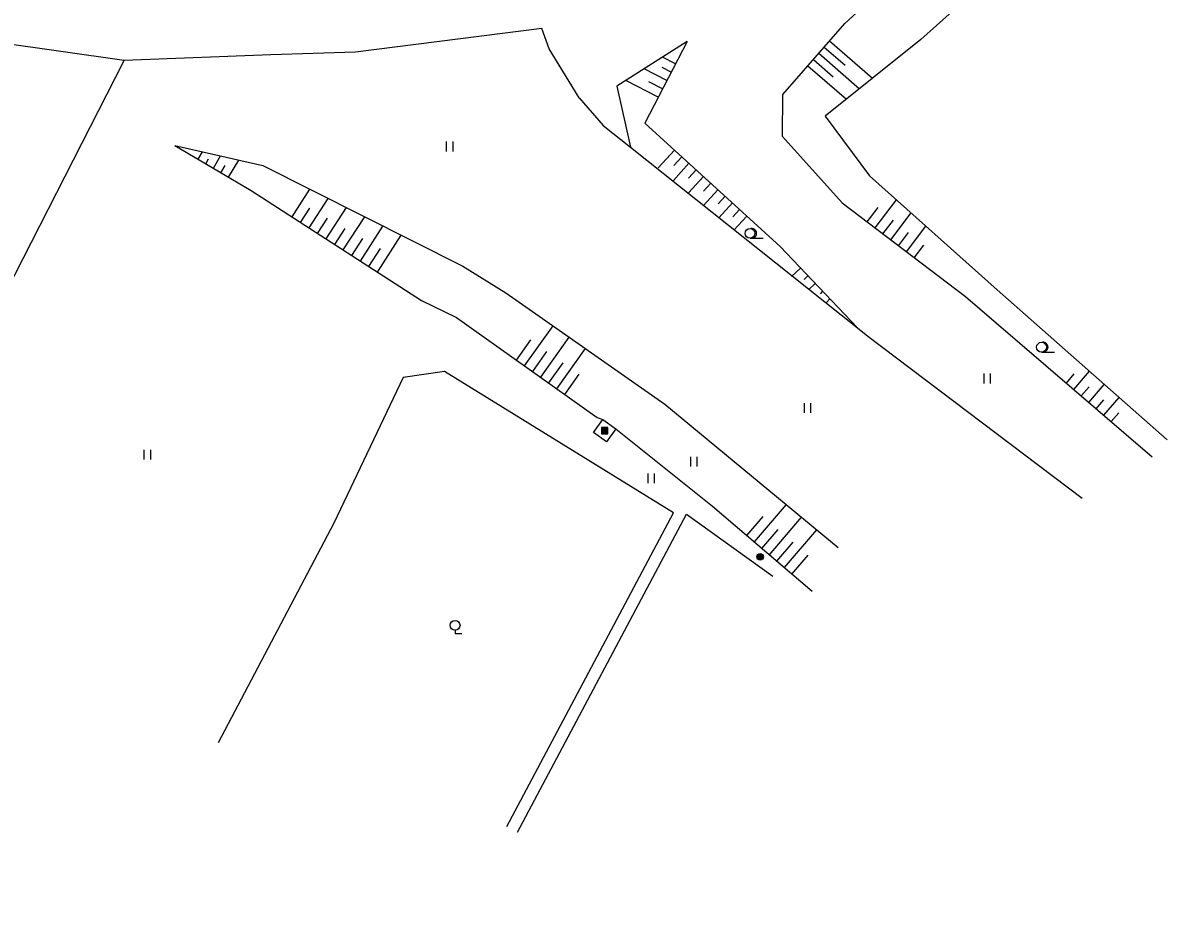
# Model space of a CAD drawing. Extents: x -539515 to -538098, y -1182060 to -1180157.
# Drawn here: x -539062.6 to -538975.6, y -1180743.1 to -1180675.5 of the extents above; entities that cross this region are included whole.
import ezdxf

# ---------------------------------------------------------------- set-up
doc = ezdxf.new("R2010")
doc.units = 0
for name, color, linetype in [('Vrstva 13', 7, 'Continuous'), ('Vrstva 21', 7, 'Continuous'), ('Vrstva 25', 7, 'Continuous'), ('Vrstva 27', 7, 'Continuous'), ('Vrstva 29', 7, 'Continuous'), ('Vrstva 36', 7, 'Continuous'), ('Vrstva 68', 7, 'Continuous')]:
    doc.layers.add(name, color=color, linetype=linetype)

msp = doc.modelspace()

# ---------------------------------------------------------------- linework, layer by layer
at = {"layer": 'Vrstva 13'}
msp.add_lwpolyline([(-539018.485, -1180705.615), (-539017.5, -1180706.34), (-539018.225, -1180707.325), (-539019.21, -1180706.6), (-539018.485, -1180705.615)], dxfattribs=at)
at = {"layer": 'Vrstva 21'}
for p, q in [((-539033.68, -1180702.42), (-539038.95, -1180713.5)), ((-539030.54, -1180701.98), (-539033.68, -1180702.42)), ((-539013.11, -1180712.73), (-539030.54, -1180701.98)), ((-539025.799, -1180736.57), (-539013.11, -1180712.73)), ((-539038.95, -1180713.5), (-539047.75, -1180730.22))]:
    msp.add_line(p, q, dxfattribs=at)
at = {"layer": 'Vrstva 25'}
for points in [[(-539018.605, -1180706.72), (-539018.105, -1180706.72), (-539018.105, -1180706.22), (-539018.605, -1180706.22)], [(-539018.555, -1180706.67), (-539018.155, -1180706.67), (-539018.155, -1180706.27), (-539018.555, -1180706.27)], [(-539018.505, -1180706.62), (-539018.205, -1180706.62), (-539018.205, -1180706.32), (-539018.505, -1180706.32)], [(-539018.455, -1180706.57), (-539018.255, -1180706.57), (-539018.255, -1180706.37), (-539018.455, -1180706.37)], [(-539018.405, -1180706.52), (-539018.305, -1180706.52), (-539018.305, -1180706.42), (-539018.405, -1180706.42)]]:
    msp.add_lwpolyline(points, close=True, dxfattribs=at)
for radius in [0.25, 0.2, 0.15, 0.1, 0.05]:
    msp.add_circle((-539006.53, -1180716.06), radius, dxfattribs=at)
at = {"layer": 'Vrstva 27'}
for p, q in [((-539001.657, -1180677.287), (-539000.067, -1180678.672)), ((-539001.244, -1180676.813), (-538997.978, -1180679.659)), ((-539012.968, -1180678.563), (-539013.955, -1180678.052)), ((-539002.483, -1180678.234), (-539000.978, -1180679.545)), ((-539002.07, -1180677.76), (-538998.975, -1180680.457)), ((-539013.628, -1180679.837), (-539015.357, -1180678.942)), ((-539013.298, -1180679.2), (-539013.977, -1180678.849)), ((-539002.895, -1180678.708), (-538999.971, -1180681.256)), ((-539014.288, -1180681.111), (-539016.758, -1180679.832)), ((-539013.958, -1180680.474), (-539015.008, -1180679.931)), ((-539049.292, -1180685.827), (-539048.963, -1180685.264)), ((-539013.044, -1180685.131), (-539014.279, -1180686.486)), ((-539048.71, -1180686.168), (-539048.491, -1180685.794)), ((-539048.127, -1180686.509), (-539047.581, -1180685.576)), ((-539046.962, -1180687.192), (-539046.198, -1180685.889)), ((-539011.943, -1180686.134), (-539013.129, -1180687.435)), ((-539012.494, -1180685.632), (-539013.099, -1180686.297)), ((-539047.544, -1180686.851), (-539047.217, -1180686.292)), ((-539011.392, -1180686.635), (-539011.973, -1180687.273)), ((-539010.842, -1180687.137), (-539011.978, -1180688.384)), ((-539010.291, -1180687.638), (-539010.847, -1180688.249)), ((-539042.14, -1180690.205), (-539040.782, -1180688.105)), ((-539040.841, -1180691.045), (-539039.392, -1180688.805)), ((-539009.74, -1180688.14), (-539010.827, -1180689.333)), ((-539009.19, -1180688.642), (-539009.721, -1180689.225)), ((-539041.49, -1180690.625), (-539040.789, -1180689.54)), ((-539039.542, -1180691.885), (-539038.003, -1180689.504)), ((-539008.639, -1180689.143), (-539009.677, -1180690.282)), ((-539008.089, -1180689.645), (-539008.595, -1180690.201)), ((-538998.384, -1180690.59), (-538997.555, -1180689.498)), ((-538997.787, -1180691.044), (-538996.165, -1180688.908)), ((-539040.191, -1180691.465), (-539039.445, -1180690.309)), ((-539038.243, -1180692.724), (-539036.613, -1180690.203)), ((-539007.538, -1180690.146), (-539008.526, -1180691.231)), ((-538997.19, -1180691.497), (-538996.397, -1180690.453)), ((-538996.593, -1180691.951), (-538995.043, -1180689.911)), ((-539038.892, -1180692.304), (-539038.1, -1180691.079)), ((-539036.944, -1180693.564), (-539035.223, -1180690.903)), ((-538995.995, -1180692.405), (-538995.239, -1180691.408)), ((-538995.398, -1180692.858), (-538993.921, -1180690.914)), ((-539037.594, -1180693.144), (-539036.756, -1180691.849)), ((-539035.645, -1180694.404), (-539033.833, -1180691.602)), ((-539036.295, -1180693.984), (-539035.411, -1180692.619)), ((-538994.801, -1180693.312), (-538994.08, -1180692.363)), ((-539003.449, -1180694.097), (-539004.135, -1180694.746)), ((-539002.891, -1180694.686), (-539003.186, -1180694.965)), ((-539002.334, -1180695.276), (-539002.825, -1180695.74)), ((-539001.776, -1180695.865), (-539001.973, -1180696.051)), ((-539001.219, -1180696.454), (-539001.516, -1180696.735)), ((-539024.445, -1180701.536), (-539022.282, -1180698.499)), ((-539025.056, -1180701.1), (-539023.968, -1180699.573)), ((-539023.223, -1180702.406), (-539021.054, -1180699.36)), ((-539023.834, -1180701.971), (-539022.746, -1180700.443)), ((-539022.001, -1180703.276), (-539019.825, -1180700.22)), ((-539022.612, -1180702.841), (-539021.524, -1180701.313)), ((-539021.39, -1180703.711), (-539020.302, -1180702.183)), ((-538983.235, -1180702.853), (-538982.638, -1180702.157)), ((-538982.666, -1180703.341), (-538981.478, -1180701.956)), ((-538982.097, -1180703.83), (-538981.506, -1180703.141)), ((-538981.528, -1180704.318), (-538980.353, -1180702.949)), ((-538980.958, -1180704.807), (-538980.374, -1180704.126)), ((-538980.389, -1180705.295), (-538979.228, -1180703.942)), ((-538979.82, -1180705.783), (-538979.243, -1180705.111)), ((-539006.966, -1180714.935), (-539004.535, -1180712.096)), ((-539007.536, -1180714.448), (-539006.304, -1180713.009)), ((-539005.827, -1180715.911), (-539003.379, -1180713.052)), ((-539006.396, -1180715.423), (-539005.164, -1180713.984)), ((-539004.687, -1180716.886), (-539002.223, -1180714.008)), ((-539005.257, -1180716.399), (-539004.025, -1180714.959)), ((-539004.117, -1180717.374), (-539002.885, -1180715.935))]:
    msp.add_line(p, q, dxfattribs=at)
at = {"layer": 'Vrstva 29'}
for p, q in [((-539000.095, -1180675.494), (-538991.956, -1180668.053)), ((-538985.404, -1180668.74), (-538994.304, -1180676.715)), ((-539004.811, -1180680.906), (-539000.095, -1180675.494)), ((-539012.09, -1180676.868), (-539017.436, -1180680.262)), ((-539012.09, -1180676.868), (-539015.304, -1180683.072)), ((-538994.304, -1180676.715), (-539001.59, -1180682.553)), ((-539017.436, -1180680.262), (-539016.391, -1180684.913)), ((-539004.832, -1180684.093), (-539004.811, -1180680.906)), ((-539001.59, -1180682.553), (-538998.21, -1180687.08)), ((-539015.304, -1180683.072), (-539004.997, -1180692.461)), ((-539004.832, -1180684.093), (-539000.28, -1180689.15)), ((-539051.065, -1180684.789), (-539044.361, -1180686.304)), ((-539051.065, -1180684.789), (-539045.24, -1180688.2)), ((-539044.361, -1180686.304), (-539029.143, -1180693.963)), ((-538998.21, -1180687.08), (-538988.51, -1180695.75)), ((-539045.24, -1180688.2), (-539032.299, -1180696.568)), ((-539000.28, -1180689.15), (-538990.92, -1180696.26)), ((-539004.997, -1180692.461), (-538999.134, -1180698.657)), ((-539029.143, -1180693.963), (-539025.88, -1180695.98)), ((-538988.51, -1180695.75), (-538975.57, -1180707.17)), ((-539032.299, -1180696.568), (-539029.62, -1180697.85)), ((-539025.88, -1180695.98), (-539013.77, -1180704.46)), ((-538990.92, -1180696.26), (-538976.7, -1180708.46)), ((-539029.62, -1180697.85), (-539018.92, -1180705.47)), ((-539013.77, -1180704.46), (-539000.6, -1180715.35)), ((-539018.92, -1180705.47), (-539018.485, -1180705.615)), ((-539017.5, -1180706.34), (-539010.15, -1180712.21)), ((-539010.15, -1180712.21), (-539002.58, -1180718.69))]:
    msp.add_line(p, q, dxfattribs=at)
at = {"layer": 'Vrstva 36'}
for p, q in [((-539030.391, -1180685.225), (-539030.391, -1180684.475)), ((-539029.89, -1180685.225), (-539029.89, -1180684.475)), ((-539007.3, -1180691.838), (-539006.3, -1180691.838)), ((-538985.125, -1180700.495), (-538984.125, -1180700.495)), ((-538989.498, -1180702.877), (-538989.498, -1180702.127)), ((-538988.997, -1180702.877), (-538988.997, -1180702.127)), ((-539003.167, -1180705.126), (-539003.167, -1180704.376)), ((-539002.666, -1180705.126), (-539002.666, -1180704.376)), ((-539053.377, -1180708.673), (-539053.377, -1180707.923)), ((-539052.876, -1180708.673), (-539052.876, -1180707.923)), ((-539011.81, -1180709.204), (-539011.81, -1180708.454)), ((-539011.309, -1180709.204), (-539011.309, -1180708.454)), ((-539015.055, -1180710.466), (-539015.055, -1180709.716)), ((-539014.554, -1180710.466), (-539014.554, -1180709.716))]:
    msp.add_line(p, q, dxfattribs=at)
msp.add_lwpolyline([(-539029.734, -1180721.651), (-539029.734, -1180721.9), (-539029.235, -1180721.9)], dxfattribs=at)
for centre in [(-539007.3, -1180691.463), (-538985.125, -1180700.12), (-539029.734, -1180721.276)]:
    msp.add_circle(centre, 0.375, dxfattribs=at)
for centre in [(-539007.175, -1180691.463), (-538985, -1180700.12)]:
    msp.add_arc(centre, 0.375, 260.40593, 99.59406, dxfattribs=at)
at = {"layer": 'Vrstva 68'}
for p, q in [((-539054.918, -1180678.314), (-539068.088, -1180676.451)), ((-539023.141, -1180675.866), (-539037.324, -1180677.685)), ((-539088.072, -1180743.094), (-539054.918, -1180678.314)), ((-539043.756, -1180677.87), (-539054.918, -1180678.314)), ((-539037.324, -1180677.685), (-539043.756, -1180677.87)), ((-539020.293, -1180681.154), (-539018.48, -1180683.25)), ((-538998.34, -1180699.29), (-538982.03, -1180711.61)), ((-539024.99, -1180737), (-539012.12, -1180712.82)), ((-539012.12, -1180712.82), (-539005.57, -1180717.54))]:
    msp.add_line(p, q, dxfattribs=at)
for points in [[(-539020.293, -1180681.154), (-539022.57, -1180677.432), (-539023.141, -1180675.866)], [(-539018.48, -1180683.25), (-539016.391, -1180684.913)], [(-539016.391, -1180684.913), (-538999.134, -1180698.657)], [(-538999.134, -1180698.657), (-538998.34, -1180699.29)]]:
    msp.add_lwpolyline(points, dxfattribs=at)

doc.saveas('drawing.dxf')
